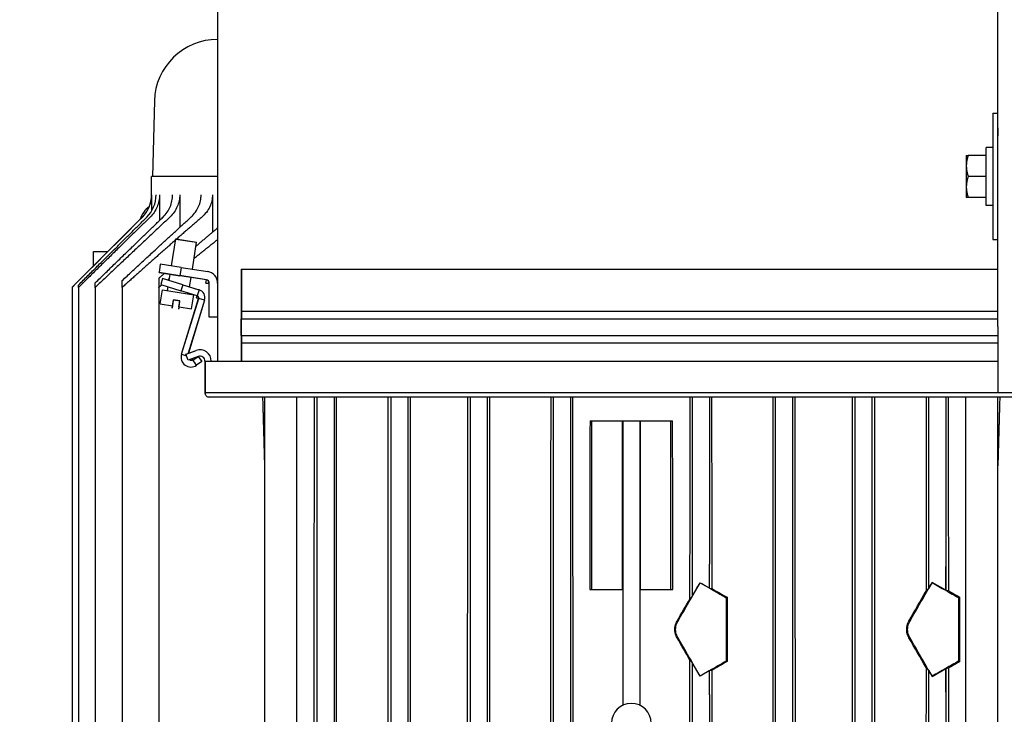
# Model space of a CAD drawing. Header units: inches. Extents: x 18 to 846, y -44 to 561.
# Tile 288 of 642: x 290 to 302, y 448 to 456. Entities that reach past the tile are written whole.
import ezdxf

# ---------------------------------------------------------------- set-up
doc = ezdxf.new("R2010")
doc.units = ezdxf.units.IN
doc.header["$LTSCALE"] = 24
doc.header["$MEASUREMENT"] = 0
doc.layers.add('Dimension (ANSI)', color=7, linetype='Continuous', lineweight=25)
doc.layers.add('Visible (ANSI)', color=7, linetype='Continuous', lineweight=30)
doc.styles.add('Note Text (ANSI)', font='tahoma.ttf')
doc.dimstyles.new('SB Fraction-16 (ANSI)', dxfattribs={"dimscale": 24, "dimtxt": 0.125, "dimasz": 0.098425, "dimexe": 0.125, "dimexo": 0.0625, "dimgap": 0.031496, "dimtad": 0, "dimtih": 1, "dimtoh": 1, "dimdec": 4, "dimrnd": 1e-08, "dimzin": 0, "dimdsep": 46, "dimlunit": 5, "dimtxsty": 'Note Text (ANSI)', "dimcen": 0.09, "dimdle": 0.393701, "dimclrd": 256, "dimclre": 256, "dimclrt": 256, "dimadec": 0, "dimazin": 3, "dimtfac": 0.96, "dimtofl": 0, "dimtmove": 0, "dimatfit": 3, "dimfxl": 1, "dimfrac": 2, "dimtolj": 1, "dimtzin": 12, "dimlwd": -1, "dimlwe": -1, "dimarcsym": 0})

# ---------------------------------------------------------------- blocks, each defined once
blk = doc.blocks.new('*D18')
at = {"layer": 'Defpoints', "color": 0, "transparency": 16777216}
for p in [(336.178, 524.056), (247.36, 404.056), (336.178, 404.056)]:
    blk.add_point(p, dxfattribs=at)
at = {"layer": 'Dimension (ANSI)', "transparency": 16777216}
for p, q in [((334.678, 524.056), (244.36, 524.056)), ((247.36, 521.694), (247.36, 466.375)), ((247.36, 406.419), (247.36, 461.738)), ((334.678, 404.056), (244.36, 404.056))]:
    blk.add_line(p, q, dxfattribs=at)
for points in [[(246.966, 521.694), (247.753, 521.694), (247.36, 524.056)], [(246.966, 406.419), (247.753, 406.419), (247.36, 404.056)]]:
    blk.add_solid(points, dxfattribs=at)
at = {"layer": 'Dimension (ANSI)', "transparency": 16777216, "insert": (244.292, 465.619), "char_height": 3, "attachment_point": 1, "style": 'Note Text (ANSI)'}
blk.add_mtext('\\A1;120', dxfattribs=at)

msp = doc.modelspace()

# ---------------------------------------------------------------- linework, layer by layer
at = {"layer": 'Visible (ANSI)'}
for p, q in [((292.30343, 457.70641), (292.30343, 451.86391)), ((301.55263, 454.63295), (301.55263, 456.51132)), ((292.30343, 455.68214), (292.30329, 455.68214)), ((291.55355, 454.95177), (291.53012, 454.05714)), ((301.49263, 454.8063), (301.49263, 453.3063)), ((301.49263, 454.8063), (301.55263, 454.8063)), ((301.55263, 454.63295), (301.55263, 454.53587)), ((301.55263, 454.53587), (301.55263, 454.63295)), ((301.55263, 452.27726), (301.55263, 454.53587)), ((301.41263, 453.7123), (301.41263, 454.4003)), ((301.49263, 454.4003), (301.41263, 454.4003)), ((301.17763, 454.3063), (301.17763, 454.1813)), ((301.41263, 454.3063), (301.19996, 454.3063)), ((301.17763, 454.1813), (301.17763, 453.9313)), ((292.30343, 454.05714), (291.51974, 454.05714)), ((291.51974, 453.83814), (291.51974, 454.05714)), ((301.41263, 454.0563), (301.19996, 454.0563)), ((301.17763, 453.9313), (301.17763, 453.8063)), ((291.52115, 453.83814), (291.52115, 453.64759)), ((291.61437, 453.83814), (291.61437, 453.5331)), ((291.85408, 453.83814), (291.85408, 453.45167)), ((292.2424, 453.83814), (292.2424, 453.39459)), ((301.41263, 453.8063), (301.19996, 453.8063)), ((301.49263, 453.7123), (301.41263, 453.7123)), ((291.40991, 453.57297), (290.57778, 452.74084)), ((291.75711, 452.99533), (291.8077, 453.31477)), ((291.75711, 452.99533), (291.8077, 453.31477)), ((291.8077, 453.31477), (291.80755, 453.31378)), ((291.80755, 453.31378), (292.05447, 453.27467)), ((291.8077, 453.31477), (292.05463, 453.27566)), ((291.8077, 453.31477), (292.05463, 453.27566)), ((292.00403, 452.95623), (292.05463, 453.27566)), ((292.00403, 452.95623), (292.05463, 453.27566)), ((292.05463, 453.27566), (292.05447, 453.27467)), ((301.49263, 453.3063), (301.55263, 453.3063)), ((290.83199, 453.16414), (291.00107, 453.16414)), ((290.83199, 452.99506), (290.83199, 453.16414)), ((291.62407, 453.01641), (291.60843, 452.91764)), ((291.62407, 453.01641), (291.60843, 452.91764)), ((291.62407, 453.01641), (291.62392, 453.01542)), ((291.87084, 452.97631), (291.62392, 453.01542)), ((291.87099, 452.9773), (291.62407, 453.01641)), ((291.87099, 452.9773), (291.62407, 453.01641)), ((291.87099, 452.9773), (291.85535, 452.87853)), ((291.87099, 452.9773), (291.85535, 452.87853)), ((291.87084, 452.97631), (292.18517, 452.92652)), ((291.87099, 452.9773), (292.18533, 452.92751)), ((291.87099, 452.9773), (292.18533, 452.92751)), ((291.60509, 452.84689), (291.60509, 452.74006)), ((291.60843, 452.91764), (291.60859, 452.91862)), ((291.60843, 452.91764), (291.85535, 452.87853)), ((291.60843, 452.91764), (291.85535, 452.87853)), ((291.60859, 452.91862), (291.85551, 452.87952)), ((291.65027, 452.84448), (291.62843, 452.77304)), ((291.65027, 452.84448), (291.62843, 452.77304)), ((291.65027, 452.84448), (291.64998, 452.84352)), ((291.88905, 452.77043), (291.64998, 452.84352)), ((291.88935, 452.77138), (291.65027, 452.84448)), ((291.88935, 452.77138), (291.65027, 452.84448)), ((291.72939, 452.82029), (291.74147, 452.89657)), ((291.72939, 452.82029), (291.74147, 452.89657)), ((292.16969, 452.82874), (291.85535, 452.87853)), ((292.16969, 452.82874), (291.85535, 452.87853)), ((292.16984, 452.82973), (291.85551, 452.87952)), ((291.97081, 452.74648), (291.98839, 452.85746)), ((291.97081, 452.74648), (291.98839, 452.85746)), ((292.18533, 452.92751), (292.18517, 452.92652)), ((292.58343, 452.95641), (292.58343, 452.4562)), ((292.58343, 452.95641), (292.58443, 452.95641)), ((292.58343, 452.95641), (301.55263, 452.95641)), ((292.58343, 452.95641), (292.58343, 452.95541)), ((292.58343, 452.95641), (292.58343, 452.4562)), ((292.58343, 452.95641), (301.55263, 452.95641)), ((292.58343, 452.95541), (301.55263, 452.95541)), ((292.58443, 452.95641), (292.58443, 452.4562)), ((290.57778, 452.74084), (290.57778, 452.74006)), ((290.57778, 452.74006), (290.57778, 440.74922)), ((290.65407, 452.74006), (290.65407, 452.76799)), ((290.65407, 452.74006), (290.65407, 440.74922)), ((290.85359, 452.74006), (290.85359, 452.79546)), ((290.85359, 452.74006), (290.85359, 440.74922)), ((291.1726, 452.74006), (291.1726, 452.82193)), ((291.1726, 452.74006), (291.1726, 440.74922)), ((291.60509, 452.74006), (291.60509, 440.74922)), ((291.62843, 452.77304), (291.62872, 452.774)), ((291.62843, 452.77304), (291.86751, 452.69995)), ((291.62843, 452.77304), (291.86751, 452.69995)), ((291.62872, 452.774), (291.8678, 452.7009)), ((291.71072, 452.7024), (291.71759, 452.74578)), ((291.88935, 452.77138), (291.86751, 452.69995)), ((291.88935, 452.77138), (291.86751, 452.69995)), ((291.88905, 452.77043), (292.08237, 452.71132)), ((291.88935, 452.77138), (292.08267, 452.71228)), ((291.88935, 452.77138), (292.08267, 452.71228)), ((292.16343, 452.78923), (292.16984, 452.82973)), ((292.16343, 452.78923), (292.20443, 452.78923)), ((292.16969, 452.82874), (292.16984, 452.82973)), ((292.20343, 452.38641), (292.20343, 452.78923)), ((291.6224, 452.54432), (291.64898, 452.71218)), ((291.6224, 452.54432), (291.64898, 452.71218)), ((291.64898, 452.71218), (292.01937, 452.65352)), ((292.06083, 452.64084), (291.86751, 452.69995)), ((292.06083, 452.64084), (291.86751, 452.69995)), ((292.06112, 452.6418), (291.8678, 452.7009)), ((291.87494, 451.94631), (292.07762, 452.60925)), ((291.87494, 451.94631), (292.07762, 452.60925)), ((291.8759, 451.94602), (292.07858, 452.60896)), ((291.95764, 452.66329), (291.95901, 452.67197)), ((291.99278, 452.48566), (292.01937, 452.65352)), ((291.99278, 452.48566), (292.01937, 452.65352)), ((292.08267, 452.71228), (292.05343, 452.61665)), ((292.05343, 452.61665), (292.06112, 452.6418)), ((292.14906, 452.58741), (292.05343, 452.61665)), ((292.05343, 452.61665), (292.07858, 452.60896)), ((292.06083, 452.64084), (292.06112, 452.6418)), ((292.07762, 452.60925), (292.07858, 452.60896)), ((292.08267, 452.71228), (292.08237, 452.71132)), ((291.6224, 452.54432), (291.76956, 452.52101)), ((291.76505, 452.49249), (291.76956, 452.52101)), ((291.76505, 452.49249), (291.76603, 452.49234)), ((291.76603, 452.49234), (291.77055, 452.52086)), ((291.76956, 452.52101), (291.78051, 452.5901)), ((291.77055, 452.52086), (291.76956, 452.52101)), ((291.77055, 452.52086), (291.78149, 452.58995)), ((291.77055, 452.52086), (291.78149, 452.58995)), ((291.77055, 452.52086), (291.77075, 452.52083)), ((291.77075, 452.52083), (291.78169, 452.58992)), ((291.78149, 452.58995), (291.78051, 452.5901)), ((291.78149, 452.58995), (291.78165, 452.59093)), ((291.85557, 452.57821), (291.78149, 452.58995)), ((291.85557, 452.57821), (291.78149, 452.58995)), ((291.85573, 452.5792), (291.78165, 452.59093)), ((291.84463, 452.50912), (291.84011, 452.4806)), ((291.84562, 452.50897), (291.8411, 452.48045)), ((291.84443, 452.50916), (291.85537, 452.57825)), ((291.84463, 452.50912), (291.84443, 452.50916)), ((291.84463, 452.50912), (291.85557, 452.57821)), ((291.84463, 452.50912), (291.85557, 452.57821)), ((291.84463, 452.50912), (291.84562, 452.50897)), ((291.84562, 452.50897), (291.85656, 452.57806)), ((291.84562, 452.50897), (291.99278, 452.48566)), ((291.85557, 452.57821), (291.85573, 452.5792)), ((291.85557, 452.57821), (291.85656, 452.57806)), ((292.1481, 452.5877), (291.95563, 451.95817)), ((292.14906, 452.58741), (291.95659, 451.95787)), ((292.14906, 452.58741), (291.95659, 451.95787)), ((292.14906, 452.58741), (292.1481, 452.5877)), ((291.8411, 452.48045), (291.84011, 452.4806)), ((292.30343, 452.38641), (292.20343, 452.38641)), ((292.58343, 452.4562), (292.58343, 452.36791)), ((292.58343, 452.4562), (292.58443, 452.4562)), ((292.58343, 452.4562), (301.55263, 452.4562)), ((292.58343, 452.4562), (292.58343, 452.36791)), ((292.58343, 452.4562), (301.55263, 452.4562)), ((292.58443, 452.4562), (292.58443, 452.36791)), ((292.58343, 452.16991), (292.58343, 452.36791)), ((292.58343, 452.36791), (292.58443, 452.36791)), ((292.58343, 452.16991), (292.58343, 452.36791)), ((292.58343, 452.36791), (301.55263, 452.36791)), ((292.58443, 452.16991), (292.58443, 452.36791)), ((301.55263, 452.27726), (301.55263, 451.49034)), ((292.58343, 452.16991), (292.58343, 452.08161)), ((292.58343, 452.16991), (292.58443, 452.16991)), ((292.58343, 452.16991), (292.58343, 452.08161)), ((292.58343, 452.16991), (301.55263, 452.16991)), ((292.58443, 452.16991), (292.58443, 452.08161)), ((292.58343, 452.08161), (292.58343, 451.86391)), ((292.58343, 452.08161), (292.58443, 452.08161)), ((292.58343, 452.08161), (301.55263, 452.08161)), ((292.58343, 452.08161), (292.58343, 451.86391)), ((292.58343, 452.08161), (301.55263, 452.08161)), ((292.58443, 452.08161), (292.58443, 451.86391)), ((291.87494, 451.94631), (291.93528, 451.92786)), ((291.87494, 451.94631), (291.8759, 451.94602)), ((291.92813, 451.94751), (292.04696, 451.99076)), ((291.92813, 451.94751), (292.04696, 451.99076)), ((291.95368, 451.87732), (291.92813, 451.94751)), ((291.92813, 451.94751), (291.92847, 451.94657)), ((291.92847, 451.94657), (292.0473, 451.98982)), ((292.07251, 451.92057), (291.95368, 451.87732)), ((291.95659, 451.95787), (291.95563, 451.95817)), ((292.02233, 451.88534), (292.07251, 451.92057)), ((292.04696, 451.99076), (292.0473, 451.98982)), ((292.07251, 451.92057), (292.11543, 451.85943)), ((292.05406, 451.81634), (291.99953, 451.89401)), ((292.11543, 451.85943), (292.05406, 451.81634)), ((292.15343, 451.86391), (301.55263, 451.86391)), ((292.15343, 451.86391), (292.15343, 451.48891)), ((292.15343, 451.86391), (292.15343, 451.48891)), ((292.15343, 451.86391), (292.15443, 451.86391)), ((292.15343, 451.86391), (301.55263, 451.86391)), ((292.15343, 451.86391), (292.15343, 451.86291)), ((292.15343, 451.86291), (301.55263, 451.86291)), ((292.15443, 451.86391), (292.15443, 451.48891)), ((302.45343, 451.48891), (292.15343, 451.48891)), ((292.15343, 451.48891), (292.15443, 451.48891)), ((302.45343, 451.48891), (292.15343, 451.48891)), ((292.15343, 451.48891), (292.15443, 451.48891)), ((301.80263, 451.49034), (301.55263, 451.49034)), ((302.40343, 451.43891), (292.20343, 451.43891)), ((292.86274, 439.67414), (292.86274, 451.43891)), ((293.24274, 439.67414), (293.24274, 451.43891)), ((293.47999, 451.43891), (293.47999, 440.74922)), ((293.68399, 451.43891), (293.68399, 440.63672)), ((294.35499, 451.43891), (294.35499, 440.74922)), ((294.55899, 451.43891), (294.55899, 440.66406)), ((295.29601, 451.43891), (295.29601, 440.74922)), ((295.50001, 451.43891), (295.50001, 440.69332)), ((296.28127, 451.43891), (296.28127, 440.74922)), ((296.48527, 451.43891), (296.48527, 440.72382)), ((297.92871, 451.43891), (297.92871, 449.07486)), ((298.13271, 451.43891), (298.13271, 449.45658)), ((298.91397, 451.43891), (298.91397, 440.69332)), ((299.11797, 451.43891), (299.11797, 440.74922)), ((299.85499, 451.43891), (299.85499, 440.66406)), ((300.05899, 451.43891), (300.05899, 440.74922)), ((300.72999, 451.43891), (300.72999, 449.16746)), ((300.93399, 451.43891), (300.93399, 449.42693)), ((301.17124, 439.67414), (301.17124, 451.43891)), ((301.55124, 439.67414), (301.55124, 451.43891)), ((296.71719, 451.15514), (296.73699, 451.15514)), ((296.73699, 451.15514), (297.09834, 451.15514)), ((296.73699, 449.15514), (296.73699, 451.15514)), ((297.09834, 451.15514), (297.10499, 451.15514)), ((297.09834, 451.15514), (297.09834, 449.15514)), ((297.10499, 451.15514), (297.10499, 447.78135)), ((297.10499, 451.15514), (297.30899, 451.15514)), ((297.30899, 451.15514), (297.30899, 447.78135)), ((297.30899, 451.15514), (297.31565, 451.15514)), ((297.31565, 449.15514), (297.31565, 451.15514)), ((297.31565, 451.15514), (297.67699, 451.15514)), ((297.67699, 451.15514), (297.69679, 451.15514)), ((297.67699, 449.15514), (297.67699, 451.15514)), ((298.12996, 449.45817), (298.12996, 449.17509)), ((298.12996, 449.45817), (298.13271, 449.45658)), ((298.13271, 449.45658), (298.13272, 449.45657)), ((298.13272, 449.17349), (298.13272, 449.45657)), ((300.93399, 449.42693), (300.93331, 449.42732)), ((300.93331, 449.14642), (300.93331, 449.42732)), ((300.934, 449.42692), (300.93399, 449.42693)), ((300.934, 449.42692), (300.934, 449.14603)), ((297.92871, 449.07486), (298.02246, 449.23724)), ((298.02246, 449.23724), (298.0225, 449.23707)), ((298.02246, 449.23724), (298.12996, 449.17509)), ((300.77176, 449.23982), (300.72999, 449.16746)), ((300.77176, 449.23982), (300.7721, 449.23855)), ((300.93331, 449.14642), (300.77176, 449.23982)), ((296.71607, 449.15514), (296.73699, 449.15514)), ((296.73699, 449.15514), (297.09834, 449.15514)), ((297.31565, 449.15514), (297.67699, 449.15514)), ((297.67699, 449.15514), (297.69792, 449.15514)), ((298.13272, 449.17349), (298.16018, 449.16819)), ((300.72999, 449.16746), (300.70091, 449.13647)), ((300.96906, 449.13926), (300.934, 449.14603)), ((297.90218, 449.04659), (297.92871, 449.07486)), ((298.34203, 449.06343), (298.33283, 449.05812)), ((298.33283, 449.05812), (298.33283, 448.30715)), ((301.0972, 449.06641), (301.08537, 449.05959)), ((301.08537, 449.05959), (301.08537, 448.30569)), ((297.92871, 448.29041), (297.90177, 448.31912)), ((298.02246, 448.12804), (297.92871, 448.29041)), ((297.92871, 448.29041), (297.92871, 447.13686)), ((298.34218, 448.30176), (298.33283, 448.30715)), ((301.0974, 448.29875), (301.08537, 448.30569)), ((298.12996, 448.19019), (298.02246, 448.12804)), ((298.12996, 448.19019), (298.12996, 447.90711)), ((298.16073, 448.19719), (298.13272, 448.19178)), ((298.13272, 447.9087), (298.13272, 448.19178)), ((300.70027, 448.22948), (300.72999, 448.19781)), ((300.72999, 448.19781), (300.77176, 448.12546)), ((300.72999, 448.19781), (300.72999, 447.22946)), ((300.77176, 448.12546), (300.93331, 448.21885)), ((300.93331, 447.93795), (300.93331, 448.21885)), ((300.934, 448.21925), (300.96976, 448.22615)), ((300.934, 448.21925), (300.934, 447.93835)), ((298.02246, 448.12804), (298.0225, 448.12821)), ((300.77176, 448.12546), (300.7721, 448.12672)), ((300.93331, 447.93795), (300.93399, 447.93835)), ((300.93399, 447.93835), (300.934, 447.93835)), ((300.93399, 447.93835), (300.93399, 447.48893)), ((298.13271, 447.9087), (298.12996, 447.90711)), ((298.13272, 447.9087), (298.13271, 447.9087)), ((298.13271, 447.9087), (298.13271, 447.51858))]:
    msp.add_line(p, q, dxfattribs=at)
for centre, radius, start, end in [((292.30329, 454.93214), 0.75, 90, 178.5), ((291.14474, 453.83814), 0.375, 315, 0), ((291.70699, 453.43141), 0.34375, 128.333445, 160.534725), ((292.16343, 452.78923), 0.14, 0, 81), ((292.16343, 452.78923), 0.04, 0, 81), ((292.16343, 452.78923), 0.041, 0, 81), ((292.05343, 452.61665), 0.0253, 343, 73), ((292.05343, 452.61665), 0.0263, 343, 73), ((292.05343, 452.61665), 0.1, 343, 73), ((292.05343, 452.61665), 0.1, 343, 73), ((291.98683, 451.9121), 0.117, 163, 305.072744), ((291.98683, 451.9121), 0.117, 163, 305.072744), ((292.09313, 451.86391), 0.135, 0, 110), ((292.09313, 451.86391), 0.0603, 0, 110), ((291.99532, 451.92381), 0.047, 238.784221, 305.072744), ((292.20343, 451.4889), 0.05, 179.999775, 270.000017), ((292.20343, 451.4889), 0.05, 179.999775, 270.000017), ((297.20699, 447.56964), 0.235, 0, 180)]:
    msp.add_arc(centre, radius, start, end, dxfattribs=at)
for centre, major_axis, ratio, start_param, end_param in [((291.14585, 453.83812), (-0.37522, -0.00821), 0.99916777, 2.33433866, 3.11973295), ((291.19629, 453.83806), (0.37713, 0.00625), 0.99414189, 5.48133255, 6.26671122), ((297.20699, 447.9394), (6.62943, 11.48338), 0.00436318, 4.78789, 4.8281536), ((297.24978, 449.77171), (7.59503, -4.39081), 0.00872654, 4.81934868, 4.83358166), ((297.20699, 443.16115), (6.62943, 11.48338), 0.00436318, 5.22586651, 5.27260374), ((297.20699, 451.35594), (-6.62955, 3.83294), 0.00755504, 2.14293676, 2.17205244), ((297.20699, 449.77485), (-6.62955, 3.83294), 0.00755504, 1.71525725, 1.74581116), ((297.13777, 449.81488), (5.61146, -3.24432), 0.00755446, 4.89997919, 4.93304499), ((297.40942, 443.5118), (5.47686, 9.48692), 0.0043602, 5.3039047, 5.34954287), ((297.20699, 451.35594), (-6.62955, 3.83294), 0.00755504, 2.17217908, 2.20005462), ((297.13735, 451.39621), (-5.6452, 3.26383), 0.00755446, 2.32122007, 2.35258868), ((297.41319, 448.29658), (-5.57896, -9.66377), 0.0043602, 1.62349168, 1.65100165), ((296.99962, 449.7851), (-5.61072, 9.71879), 0.0043602, 4.55845481, 4.58596678), ((297.20699, 449.42588), (-6.62943, 11.48338), 0.00436318, 4.59662436, 4.63688796), ((296.99584, 454.56988), (-5.71282, 9.89564), 0.0043602, 4.01443034, 4.06012886), ((297.20699, 454.20412), (-6.62943, 11.48338), 0.00436318, 4.15217422, 4.19891145), ((297.20699, 447.59043), (-6.62955, -3.83294), 0.00755504, 4.53737415, 4.56792805), ((297.27564, 447.63013), (5.56484, 3.21737), 0.00755446, 1.37358127, 1.40670104), ((297.20699, 446.00933), (6.62955, 3.83294), 0.00755504, 0.94153801, 0.96941356), ((297.27522, 446.04879), (5.5311, 3.19786), 0.00755446, 0.80352048, 0.83497628), ((297.24978, 447.59356), (-7.59503, -4.39081), 0.00872654, 4.5911963, 4.60542929), ((297.20699, 446.00933), (6.62955, 3.83294), 0.00755504, 0.96954022, 0.9986559)]:
    msp.add_ellipse(centre, major_axis=major_axis, ratio=ratio, start_param=start_param, end_param=end_param, dxfattribs=at)
for points, weights in [([(301.17763, 454.3063), (301.17763, 454.3063), (301.19996, 454.3063)], [1, 1.0379548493, 1]), ([(301.19996, 454.3063), (301.17763, 454.23931), (301.17763, 454.1813)], [1, 1.0379548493, 1]), ([(301.17763, 454.1813), (301.17763, 454.12329), (301.19996, 454.0563)], [1, 1.0379548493, 1]), ([(301.19996, 454.0563), (301.17763, 453.98931), (301.17763, 453.9313)], [1, 1.0379548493, 1]), ([(301.17763, 453.9313), (301.17763, 453.87329), (301.19996, 453.8063)], [1, 1.0379548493, 1]), ([(301.19996, 453.8063), (301.17763, 453.8063), (301.17763, 453.8063)], [1, 1.0379548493, 1]), ([(290.65407, 452.76799), (291.08479, 453.19689), (291.463, 453.57297)], [1.05077339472, 1.03560549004, 1.01630918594]), ([(291.50218, 453.57297), (291.10655, 453.18548), (290.65407, 452.74006)], [1.01666641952, 1.03697592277, 1.05276135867]), ([(290.85359, 452.79546), (291.27983, 453.21023), (291.65567, 453.57297)], [1.05168204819, 1.03638389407, 1.0170125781]), ([(291.73645, 453.57297), (291.32461, 453.1879), (290.85359, 452.74006)], [1.01779519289, 1.03928957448, 1.05587802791]), ([(291.1726, 452.82193), (291.60448, 453.22432), (291.98683, 453.57297)], [1.05439602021, 1.03851989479, 1.01843013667]), ([(292.11513, 453.57297), (291.96947, 453.44686), (291.81729, 453.31325)], [1.01982551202, 1.02751071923, 1.03459981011]), ([(292.30343, 453.44609), (292.17761, 453.3401), (292.04718, 453.22866)], [1.01777471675, 1.02418769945, 1.03017589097]), ([(292.02428, 453.08403), (292.16638, 453.19909), (292.30343, 453.30784)], [1.04148656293, 1.03524943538, 1.02852338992]), ([(291.80588, 453.30323), (291.50328, 453.03745), (291.1726, 452.74006)], [1.03513394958, 1.04946123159, 1.06133810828]), ([(291.67433, 452.9072), (291.63987, 452.87723), (291.60509, 452.84689)], [1.04624488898, 1.04762864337, 1.04898438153]), ([(291.70933, 452.82642), (291.72144, 452.83642), (291.73352, 452.84638)], [1.0546122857, 1.05413709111, 1.05365849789]), ([(291.60509, 452.74006), (291.62279, 452.75476), (291.64041, 452.76938)], [1.05862236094, 1.05795562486, 1.05728176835]), ([(292.86274, 450.62228), (292.85123, 451.02949), (292.83969, 451.43891)], [1.00021807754, 1.0001970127, 1.00017176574]), ([(293.4467, 451.43891), (293.44487, 449.05152), (293.44307, 446.74464)], [1.00018593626, 1.00034556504, 1.00035165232]), ([(293.71476, 446.74464), (293.71313, 449.05872), (293.71147, 451.43891)], [1.00028678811, 1.0002827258, 1.00015258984]), ([(301.57429, 451.43891), (301.56275, 451.02949), (301.55124, 450.62228)], [1.00017176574, 1.0001970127, 1.00021807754]), ([(298.34203, 449.06343), (298.3421, 448.68202), (298.34218, 448.30176)], [1.00003870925, 1.00003591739, 1.00003091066]), ([(297.90109, 447.10743), (297.90143, 447.71185), (297.90177, 448.31912)], [1.00000931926, 1.00002240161, 1.0000300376])]:
    msp.add_rational_spline(points, weights, degree=2, dxfattribs=at)
for points, knots in [([(291.61437, 453.83814), (291.61437, 453.81503), (291.61204, 453.78981), (291.60203, 453.74044), (291.59435, 453.7163), (291.57629, 453.67349), (291.5642, 453.6509), (291.53549, 453.60882), (291.51887, 453.58932), (291.50218, 453.57297)], [2.848852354, 2.848852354, 2.848852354, 2.848852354, 3.024905, 3.024905, 3.200957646, 3.200957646, 3.379013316, 3.379013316, 3.557068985, 3.557068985, 3.557068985, 3.557068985]), ([(291.65567, 453.57297), (291.6563, 453.57358), (291.65693, 453.57419), (291.67421, 453.5911), (291.69082, 453.61053), (291.71954, 453.65248), (291.73164, 453.675), (291.74964, 453.71753), (291.75728, 453.74142), (291.76724, 453.79029), (291.76955, 453.81526), (291.76955, 453.83814)], [2.157803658, 2.157803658, 2.157803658, 2.157803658, 2.164423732, 2.164423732, 2.342094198, 2.342094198, 2.519764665, 2.519764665, 2.694077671, 2.694077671, 2.868390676, 2.868390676, 2.868390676, 2.868390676]), ([(291.85408, 453.83814), (291.85408, 453.8155), (291.85173, 453.79079), (291.84167, 453.74248), (291.83396, 453.71888), (291.81569, 453.67654), (291.8033, 453.65398), (291.77396, 453.61205), (291.75702, 453.59267), (291.73889, 453.57527), (291.73767, 453.57412), (291.73645, 453.57297)], [2.911558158, 2.911558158, 2.911558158, 2.911558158, 3.084092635, 3.084092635, 3.256627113, 3.256627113, 3.435520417, 3.435520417, 3.61441372, 3.61441372, 3.627056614, 3.627056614, 3.627056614, 3.627056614]), ([(291.98683, 453.57297), (291.98855, 453.57455), (291.99025, 453.57612), (292.00908, 453.59391), (292.02628, 453.61325), (292.05612, 453.65517), (292.06875, 453.67775), (292.08723, 453.71994), (292.095, 453.74331), (292.10514, 453.79118), (292.10752, 453.81568), (292.10752, 453.83814)], [2.227053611, 2.227053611, 2.227053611, 2.227053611, 2.244563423, 2.244563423, 2.424445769, 2.424445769, 2.604328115, 2.604328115, 2.775462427, 2.775462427, 2.94659674, 2.94659674, 2.94659674, 2.94659674]), ([(292.2424, 453.83814), (292.2424, 453.81526), (292.2398, 453.79033), (292.22875, 453.74178), (292.22031, 453.71816), (292.20002, 453.67496), (292.18594, 453.65167), (292.15288, 453.60882), (292.13392, 453.58924), (292.11513, 453.57297)], [3.021643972, 3.021643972, 3.021643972, 3.021643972, 3.195994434, 3.195994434, 3.370344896, 3.370344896, 3.559721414, 3.559721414, 3.749097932, 3.749097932, 3.749097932, 3.749097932]), ([(297.74909, 448.58397), (297.74475, 448.59154), (297.74085, 448.59942), (297.72753, 448.63182), (297.72264, 448.65823), (297.72274, 448.70779), (297.72775, 448.73423), (297.74113, 448.76636), (297.74493, 448.77397), (297.74912, 448.78129)], [1.26556966, 1.26556966, 1.26556966, 1.26556966, 1.32864006, 1.32864006, 1.517353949, 1.517353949, 1.706361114, 1.706361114, 1.7672434, 1.7672434, 1.7672434, 1.7672434]), ([(297.75701, 448.58854), (297.75293, 448.59565), (297.74926, 448.60305), (297.73653, 448.63383), (297.73181, 448.65902), (297.73181, 448.68264), (297.73181, 448.70626), (297.73653, 448.73145), (297.74926, 448.76223), (297.75293, 448.76963), (297.75701, 448.77674)], [2.65277759, 2.65277759, 2.65277759, 2.65277759, 2.711941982, 2.711941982, 2.891926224, 2.891926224, 2.891926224, 3.071910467, 3.071910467, 3.131074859, 3.131074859, 3.131074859, 3.131074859]), ([(300.49772, 448.58318), (300.49273, 448.59196), (300.48824, 448.60128), (300.47552, 448.63447), (300.47097, 448.66038), (300.4716, 448.71131), (300.47744, 448.73864), (300.49103, 448.76958), (300.49427, 448.77594), (300.49776, 448.78207)], [1.482051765, 1.482051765, 1.482051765, 1.482051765, 1.560322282, 1.560322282, 1.748609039, 1.748609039, 1.948498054, 1.948498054, 2.002450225, 2.002450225, 2.002450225, 2.002450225]), ([(300.50707, 448.58857), (300.50281, 448.59606), (300.49895, 448.6039), (300.48663, 448.63451), (300.48199, 448.65923), (300.48199, 448.68264), (300.48199, 448.70605), (300.48663, 448.73076), (300.49895, 448.76137), (300.50281, 448.76922), (300.50707, 448.7767)], [2.906118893, 2.906118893, 2.906118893, 2.906118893, 2.970783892, 2.970783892, 3.149162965, 3.149162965, 3.149162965, 3.327542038, 3.327542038, 3.392207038, 3.392207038, 3.392207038, 3.392207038])]:
    msp.add_open_spline(points, degree=3, knots=knots, dxfattribs=at)
for points in [[(291.41123, 453.57297), (291.13339, 453.29535), (290.85558, 453.01771), (290.57778, 452.74006)], [(294.3223, 446.74464), (294.32334, 448.30939), (294.32438, 449.87415), (294.32541, 451.43891)], [(294.58478, 451.43891), (294.58576, 449.87415), (294.58673, 448.30939), (294.58771, 446.74464)], [(295.26581, 446.74464), (295.26675, 448.30939), (295.26769, 449.87415), (295.26863, 451.43891)], [(295.52512, 451.43891), (295.52603, 449.87415), (295.52694, 448.30939), (295.52785, 446.74464)], [(296.25242, 446.74464), (296.25331, 448.30939), (296.25421, 449.87415), (296.2551, 451.43891)], [(296.51047, 451.43891), (296.51134, 449.87415), (296.51222, 448.30939), (296.5131, 446.74464)], [(297.90218, 449.04659), (297.90262, 449.84403), (297.90307, 450.64147), (297.90352, 451.43891)], [(298.15889, 451.43891), (298.15932, 450.682), (298.15975, 449.9251), (298.16018, 449.16819)], [(298.88614, 446.74464), (298.88705, 448.30939), (298.88795, 449.87415), (298.88886, 451.43891)], [(299.14535, 451.43891), (299.14629, 449.87415), (299.14723, 448.30939), (299.14817, 446.74464)], [(299.82627, 446.74464), (299.82725, 448.30939), (299.82823, 449.87415), (299.8292, 451.43891)], [(300.08858, 451.43891), (300.08961, 449.87415), (300.09064, 448.30939), (300.09168, 446.74464)], [(300.70252, 451.43891), (300.70198, 450.67143), (300.70144, 449.90395), (300.70091, 449.13647)], [(300.96906, 449.13926), (300.96846, 449.9058), (300.96787, 450.67235), (300.96729, 451.43891)], [(296.71719, 451.15514), (296.71682, 450.48847), (296.71644, 449.8218), (296.71607, 449.15514)], [(297.69792, 449.15514), (297.69754, 449.8218), (297.69717, 450.48847), (297.69679, 451.15514)], [(301.0972, 449.06641), (301.09726, 448.81052), (301.09733, 448.55464), (301.0974, 448.29875)], [(298.16073, 448.19719), (298.16092, 447.87479), (298.1611, 447.55238), (298.16128, 447.22998)], [(300.70027, 448.22948), (300.70003, 447.88533), (300.69979, 447.54117), (300.69955, 447.19702)], [(300.97056, 447.20097), (300.97029, 447.5427), (300.97003, 447.88442), (300.96976, 448.22615)]]:
    msp.add_open_spline(points, degree=3, dxfattribs=at)

# ---------------------------------------------------------------- dimensions: what is measured, and where the dimension line sits
at = {"layer": 'Dimension (ANSI)'}
dim = msp.add_linear_dim(base=(247.35953, 404.0563), p1=(336.17843, 524.0563), p2=(336.17843, 404.0563), angle=90, dimstyle='SB Fraction-16 (ANSI)', override={"dimgap": 0.031496, "dimdec": 4, "dimtol": 0, "dimlim": 0, "dimtp": 0, "dimtm": 0, "dimtdec": 2, "dimatfit": 1}, dxfattribs=at)
dim.commit()
dim.dimension.update_dxf_attribs({"geometry": '*D18', "text_midpoint": (247.35953, 464.0563), "dimtype": 160})

doc.saveas('drawing.dxf')
